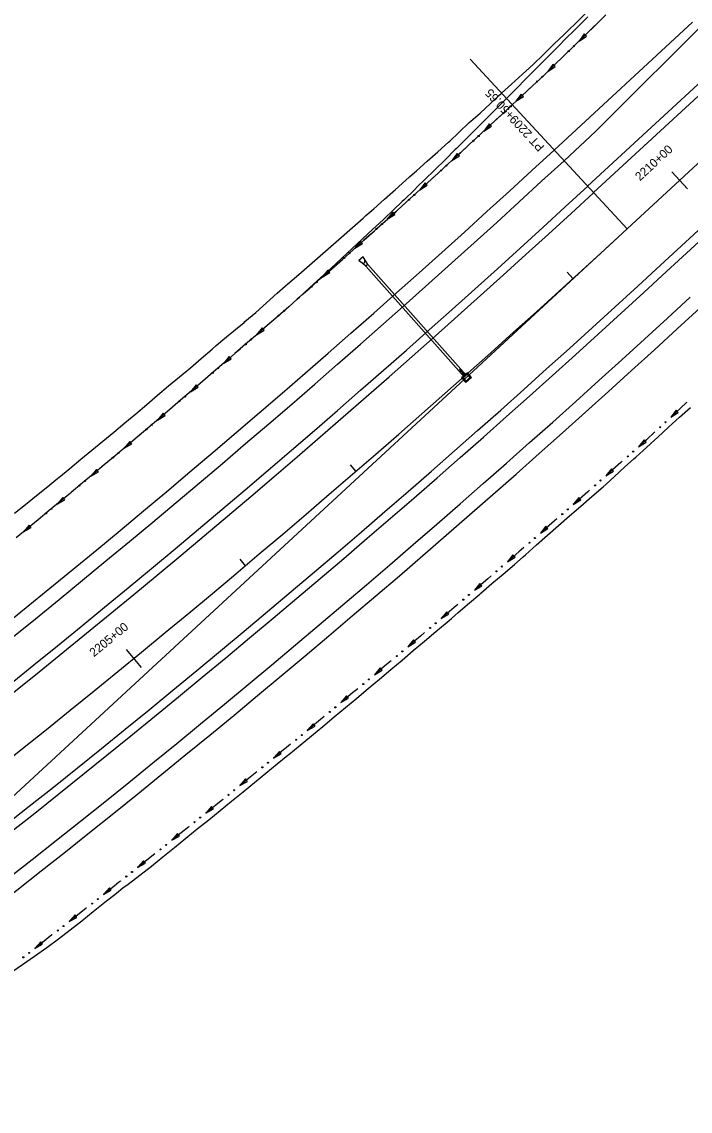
# Model space of a CAD drawing. Extents: x 1611108 to 1749517, y 619561 to 797725.
# Drawn here: x 1725706 to 1726166, y 769866 to 770616 of the extents above; entities that cross this region are included whole.
import ezdxf

# ---------------------------------------------------------------- set-up
doc = ezdxf.new("R2010")
doc.units = 0
for name, color, linetype in [('R_Ditch', 7, 'Continuous'), ('R_Drainage', 7, 'Continuous'), ('R_Horz Alg', 7, 'Continuous'), ('R_Horz Alg Annot', 7, 'Continuous'), ('R_Horz Alg Stationing', 7, 'Continuous'), ('R_Proposed Const Limits', 7, 'Continuous'), ('R_Proposed Road', 7, 'Continuous')]:
    doc.layers.add(name, color=color, linetype=linetype)

msp = doc.modelspace()

# ---------------------------------------------------------------- linework, layer by layer
at = {"layer": 'R_Ditch'}
for p, q in [((1726093.24, 770608.01), (1726089.68, 770603.07)), ((1726089.68, 770603.07), (1726094.72, 770606.5)), ((1726094.72, 770606.5), (1726093.24, 770608.01)), ((1726071.72, 770587.06), (1726068.15, 770582.12)), ((1726068.15, 770582.12), (1726073.19, 770585.55)), ((1726073.19, 770585.55), (1726071.72, 770587.06)), ((1726049.91, 770566.45), (1726046.24, 770561.58)), ((1726051.35, 770564.9), (1726049.91, 770566.45)), ((1726046.24, 770561.58), (1726051.35, 770564.9)), ((1726027.92, 770545.99), (1726024.24, 770541.13)), ((1726024.24, 770541.13), (1726029.36, 770544.43)), ((1726029.36, 770544.43), (1726027.92, 770545.99)), ((1726005.85, 770525.61), (1726002.15, 770520.77)), ((1726002.15, 770520.77), (1726007.29, 770524.05)), ((1726007.29, 770524.05), (1726005.85, 770525.61)), ((1725983.71, 770505.32), (1725979.99, 770500.5)), ((1725979.99, 770500.5), (1725985.13, 770503.76)), ((1725985.13, 770503.76), (1725983.71, 770505.32)), ((1725961.44, 770485.18), (1725957.69, 770480.38)), ((1725957.69, 770480.38), (1725962.85, 770483.6)), ((1725962.85, 770483.6), (1725961.44, 770485.18)), ((1725939.08, 770465.13), (1725935.3, 770460.34)), ((1725935.3, 770460.34), (1725940.49, 770463.55)), ((1725940.49, 770463.55), (1725939.08, 770465.13)), ((1725916.64, 770445.17), (1725912.85, 770440.4)), ((1725912.85, 770440.4), (1725918.04, 770443.58)), ((1725918.04, 770443.58), (1725916.64, 770445.17)), ((1725871.55, 770405.54), (1725867.72, 770400.8)), ((1725867.72, 770400.8), (1725872.94, 770403.95)), ((1725872.94, 770403.95), (1725871.55, 770405.54)), ((1725848.87, 770385.85), (1725845.02, 770381.13)), ((1725850.25, 770384.25), (1725848.87, 770385.85)), ((1725845.02, 770381.13), (1725850.25, 770384.25)), ((1725826.11, 770366.25), (1725822.25, 770361.55)), ((1725822.25, 770361.55), (1725827.49, 770364.65)), ((1725827.49, 770364.65), (1725826.11, 770366.25)), ((1726156.54, 770348.76), (1726152.85, 770343.91)), ((1726157.97, 770347.2), (1726156.54, 770348.76)), ((1725803.28, 770346.75), (1725799.39, 770342.05)), ((1725799.39, 770342.05), (1725804.65, 770345.14)), ((1725804.65, 770345.14), (1725803.28, 770346.75)), ((1726152.85, 770343.91), (1726157.97, 770347.2)), ((1725780.36, 770327.33), (1725776.46, 770322.65)), ((1725781.73, 770325.71), (1725780.36, 770327.33)), ((1726134.47, 770328.41), (1726130.69, 770323.63)), ((1726130.69, 770323.63), (1726135.88, 770326.83)), ((1726135.88, 770326.83), (1726134.47, 770328.41)), ((1725776.46, 770322.65), (1725781.73, 770325.71)), ((1725757.37, 770308), (1725753.45, 770303.34)), ((1725753.45, 770303.34), (1725758.73, 770306.38)), ((1725758.73, 770306.38), (1725757.37, 770308)), ((1726112.02, 770308.45), (1726108.23, 770303.69)), ((1726108.23, 770303.69), (1726113.42, 770306.87)), ((1726113.42, 770306.87), (1726112.02, 770308.45)), ((1725734.31, 770288.77), (1725730.37, 770284.12)), ((1725735.66, 770287.14), (1725734.31, 770288.77)), ((1726089.5, 770288.59), (1726085.68, 770283.84)), ((1726090.89, 770287), (1726089.5, 770288.59)), ((1725730.37, 770284.12), (1725735.66, 770287.14)), ((1726085.68, 770283.84), (1726090.89, 770287)), ((1725711.15, 770269.63), (1725707.21, 770264.99)), ((1725707.21, 770264.99), (1725712.51, 770268.01)), ((1725712.51, 770268.01), (1725711.15, 770269.63)), ((1726066.89, 770268.81), (1726063.07, 770264.07)), ((1726063.07, 770264.07), (1726068.28, 770267.22)), ((1726068.28, 770267.22), (1726066.89, 770268.81)), ((1726044.22, 770249.12), (1726040.37, 770244.39)), ((1726040.37, 770244.39), (1726045.6, 770247.52)), ((1726045.6, 770247.52), (1726044.22, 770249.12)), ((1726021.46, 770229.51), (1726017.6, 770224.8)), ((1726022.84, 770227.91), (1726021.46, 770229.51)), ((1726017.6, 770224.8), (1726022.84, 770227.91)), ((1725998.63, 770210), (1725994.75, 770205.3)), ((1725994.75, 770205.3), (1726000.01, 770208.39)), ((1726000.01, 770208.39), (1725998.63, 770210)), ((1725975.73, 770190.57), (1725971.83, 770185.89)), ((1725971.83, 770185.89), (1725977.09, 770188.96)), ((1725977.09, 770188.96), (1725975.73, 770190.57)), ((1725952.75, 770171.23), (1725948.83, 770166.57)), ((1725948.83, 770166.57), (1725954.11, 770169.61)), ((1725954.11, 770169.61), (1725952.75, 770171.23)), ((1725929.69, 770151.98), (1725925.76, 770147.34)), ((1725925.76, 770147.34), (1725931.05, 770150.36)), ((1725931.05, 770150.36), (1725929.69, 770151.98)), ((1725906.56, 770132.83), (1725902.61, 770128.19)), ((1725902.61, 770128.19), (1725907.91, 770131.19)), ((1725907.91, 770131.19), (1725906.56, 770132.83)), ((1725883.36, 770113.76), (1725879.39, 770109.14)), ((1725879.39, 770109.14), (1725884.7, 770112.12)), ((1725884.7, 770112.12), (1725883.36, 770113.76)), ((1725860.09, 770094.78), (1725856.09, 770090.17)), ((1725856.09, 770090.17), (1725861.42, 770093.13)), ((1725861.42, 770093.13), (1725860.09, 770094.78)), ((1725836.74, 770075.89), (1725832.73, 770071.3)), ((1725832.73, 770071.3), (1725838.06, 770074.24)), ((1725838.06, 770074.24), (1725836.74, 770075.89)), ((1725813.31, 770057.09), (1725809.29, 770052.52)), ((1725814.63, 770055.43), (1725813.31, 770057.09)), ((1725809.29, 770052.52), (1725814.63, 770055.43)), ((1725789.83, 770038.36), (1725785.79, 770033.8)), ((1725785.79, 770033.8), (1725791.14, 770036.71)), ((1725791.14, 770036.71), (1725789.83, 770038.36)), ((1725766.29, 770019.71), (1725762.24, 770015.16)), ((1725767.6, 770018.05), (1725766.29, 770019.71)), ((1725762.24, 770015.16), (1725767.6, 770018.05)), ((1725742.7, 770001.12), (1725738.63, 769996.58)), ((1725738.63, 769996.58), (1725744.01, 769999.45)), ((1725744.01, 769999.45), (1725742.7, 770001.12)), ((1725719.06, 769982.59), (1725714.98, 769978.07)), ((1725714.98, 769978.07), (1725720.36, 769980.93)), ((1725720.36, 769980.93), (1725719.06, 769982.59))]:
    msp.add_line(p, q, dxfattribs=at)
for points in [[(1726095.73, 770619.85), (1726088.68, 770612.75), (1726085.35, 770609.41), (1726081.62, 770605.66), (1726074.56, 770598.56), (1726067.5, 770591.46), (1726060.44, 770584.37), (1726053.38, 770577.28), (1726046.32, 770570.18), (1726039.66, 770563.49), (1726039.55, 770563.38), (1726039.27, 770563.09), (1726037.74, 770561.56), (1726032.32, 770556.12), (1726025.36, 770549.15), (1726019.53, 770543.32), (1726018.39, 770542.19), (1726011.41, 770535.23), (1726005.25, 770529.12), (1726004.42, 770528.29), (1725997.42, 770521.36), (1725990.41, 770514.44), (1725983.39, 770507.53), (1725978.58, 770502.8), (1725976.35, 770500.63), (1725969.29, 770493.76), (1725968.02, 770492.52), (1725967.74, 770492.25), (1725962.15, 770486.98), (1725954.97, 770480.24), (1725949.74, 770475.35), (1725947.78, 770473.51), (1725940.58, 770466.79), (1725933.37, 770460.08), (1725926.15, 770453.38), (1725918.93, 770446.68), (1725911.69, 770440), (1725904.45, 770433.32), (1725897.2, 770426.65), (1725895.65, 770425.23), (1725889.83, 770420.12), (1725882.42, 770413.63), (1725875, 770407.15), (1725867.58, 770400.68), (1725866.95, 770400.14), (1725860.15, 770394.22), (1725852.7, 770387.77), (1725848.07, 770383.76), (1725845.25, 770381.33), (1725837.8, 770374.9), (1725830.33, 770368.48), (1725822.85, 770362.07), (1725815.37, 770355.66), (1725807.88, 770349.27), (1725800.38, 770342.89), (1725792.87, 770336.52), (1725785.35, 770330.15), (1725777.82, 770323.8), (1725770.29, 770317.46), (1725762.75, 770311.12), (1725755.2, 770304.8), (1725747.64, 770298.49), (1725740.07, 770292.19), (1725739.51, 770291.72), (1725732.5, 770285.89), (1725724.91, 770279.61), (1725717.32, 770273.33), (1725709.72, 770267.07), (1725702.14, 770260.78)], [(1725895.69, 770425.27), (1725897.23, 770426.62), (1725899.85, 770428.93), (1725904.62, 770433.13), (1725912, 770439.65), (1725919.37, 770446.18), (1725926.74, 770452.71), (1725934.09, 770459.26), (1725941.44, 770465.82), (1725948.78, 770472.39), (1725950.78, 770474.18), (1725956.11, 770478.96), (1725963.44, 770485.55), (1725969.14, 770490.69), (1725969.43, 770490.95), (1725970.75, 770492.14), (1725978.05, 770498.75), (1725980.35, 770500.83), (1725980.97, 770501.39), (1725985.34, 770505.38), (1725992.61, 770512.02), (1725999.87, 770518.67), (1726007.12, 770525.33), (1726007.98, 770526.13), (1726014.36, 770532.01), (1726021.6, 770538.69), (1726022.77, 770539.78), (1726028.82, 770545.38), (1726036.04, 770552.08), (1726041.66, 770557.31), (1726043.25, 770558.79), (1726043.54, 770559.06), (1726043.66, 770559.17), (1726050.55, 770565.6), (1726057.87, 770572.42), (1726065.18, 770579.24), (1726072.36, 770586.21), (1726079.53, 770593.19), (1726086.7, 770600.16), (1726090.48, 770603.85), (1726093.86, 770607.14), (1726101.03, 770614.12), (1726108.2, 770621.1)], [(1726100.43, 770613.54), (1726093.86, 770607.14), (1726090.48, 770603.85), (1726089.68, 770603.07)], [(1726100.46, 770613.56), (1726100.43, 770613.54)], [(1726078.91, 770592.58), (1726072.36, 770586.21), (1726068.15, 770582.12)], [(1726078.93, 770592.61), (1726078.91, 770592.58)], [(1726057.21, 770571.81), (1726050.55, 770565.6), (1726046.24, 770561.58)], [(1726057.24, 770571.83), (1726057.21, 770571.81)], [(1726035.23, 770551.33), (1726028.82, 770545.38), (1726024.24, 770541.13)], [(1726035.26, 770551.36), (1726035.23, 770551.33)], [(1726013.19, 770530.93), (1726007.98, 770526.13), (1726007.12, 770525.33), (1726002.15, 770520.77)], [(1726013.22, 770530.95), (1726013.19, 770530.93)], [(1725991.07, 770510.61), (1725985.34, 770505.38), (1725980.97, 770501.39), (1725980.35, 770500.83), (1725979.99, 770500.5)], [(1725991.09, 770510.64), (1725991.07, 770510.61)], [(1725968.83, 770490.41), (1725963.44, 770485.55), (1725957.69, 770480.38)], [(1725968.86, 770490.44), (1725968.83, 770490.41)], [(1725946.49, 770470.34), (1725941.44, 770465.82), (1725935.3, 770460.34)], [(1725946.52, 770470.36), (1725946.49, 770470.34)], [(1725924.07, 770450.35), (1725919.37, 770446.18), (1725912.85, 770440.4)], [(1725924.1, 770450.37), (1725924.07, 770450.35)], [(1725901.57, 770430.45), (1725899.85, 770428.93), (1725897.23, 770426.62), (1725895.69, 770425.27)], [(1725901.6, 770430.47), (1725901.57, 770430.45)], [(1725879.02, 770410.66), (1725875, 770407.15), (1725867.72, 770400.8)], [(1725879.05, 770410.69), (1725879.02, 770410.67)], [(1725856.37, 770390.95), (1725852.7, 770387.77), (1725848.07, 770383.76), (1725845.25, 770381.33), (1725845.02, 770381.13)], [(1725856.39, 770390.97), (1725856.37, 770390.95)], [(1725833.63, 770371.32), (1725830.33, 770368.48), (1725822.85, 770362.07), (1725822.25, 770361.55)], [(1725833.66, 770371.34), (1725833.63, 770371.32)], [(1725810.81, 770351.78), (1725807.88, 770349.27), (1725800.38, 770342.89), (1725799.39, 770342.05)], [(1725810.84, 770351.8), (1725810.81, 770351.78)], [(1726163.85, 770354.1), (1726163.56, 770353.83), (1726156.12, 770346.93), (1726152.85, 770343.91)], [(1726163.88, 770354.13), (1726163.85, 770354.1)], [(1726141.8, 770333.7), (1726141.2, 770333.15), (1726136.72, 770329.02), (1726136.09, 770328.44), (1726133.7, 770326.31), (1726130.69, 770323.63)], [(1726141.83, 770333.73), (1726141.8, 770333.7)], [(1725787.92, 770332.33), (1725785.35, 770330.15), (1725777.82, 770323.8), (1725776.46, 770322.65)], [(1725787.95, 770332.35), (1725787.92, 770332.33)], [(1725764.95, 770312.97), (1725762.75, 770311.12), (1725755.2, 770304.8), (1725753.45, 770303.34)], [(1725764.98, 770313), (1725764.95, 770312.97)], [(1726119.45, 770313.63), (1726118.53, 770312.81), (1726110.93, 770306.08), (1726108.23, 770303.69)], [(1726119.48, 770313.66), (1726119.46, 770313.63)], [(1725741.9, 770293.71), (1725740.07, 770292.19), (1725739.51, 770291.72), (1725732.5, 770285.89), (1725730.37, 770284.12)], [(1725741.93, 770293.73), (1725741.9, 770293.71)], [(1726096.95, 770293.74), (1726095.71, 770292.65), (1726088.08, 770285.94), (1726085.68, 770283.84)], [(1726096.98, 770293.76), (1726096.95, 770293.74)], [(1725718.78, 770274.54), (1725717.32, 770273.33), (1725709.72, 770267.07), (1725707.21, 770264.99)], [(1725718.81, 770274.56), (1725718.78, 770274.54)], [(1726074.37, 770273.93), (1726072.81, 770272.57), (1726065.16, 770265.89), (1726063.06, 770264.07)], [(1726074.4, 770273.96), (1726074.37, 770273.93)], [(1726051.71, 770254.21), (1726049.83, 770252.58), (1726048.2, 770251.16), (1726042.16, 770245.94), (1726040.37, 770244.39)], [(1726051.74, 770254.23), (1726051.71, 770254.21)], [(1726028.98, 770234.58), (1726026.78, 770232.68), (1726019.07, 770226.07), (1726018.42, 770225.51), (1726017.6, 770224.81)], [(1726029.01, 770234.6), (1726028.98, 770234.58)], [(1726006.17, 770215.03), (1726003.64, 770212.88), (1725998.83, 770208.78), (1725995.92, 770206.3), (1725994.75, 770205.3)], [(1726006.2, 770215.06), (1726006.17, 770215.03)], [(1725983.28, 770195.58), (1725980.43, 770193.16), (1725972.68, 770186.61), (1725971.83, 770185.89)], [(1725983.31, 770195.6), (1725983.28, 770195.58)], [(1725960.32, 770176.21), (1725957.15, 770173.54), (1725949.37, 770167.02), (1725948.83, 770166.57)], [(1725960.35, 770176.23), (1725960.32, 770176.21)], [(1725937.29, 770156.93), (1725933.78, 770154.01), (1725925.98, 770147.52), (1725925.76, 770147.34)], [(1725937.32, 770156.95), (1725937.29, 770156.93)], [(1725914.18, 770137.74), (1725910.34, 770134.57), (1725902.61, 770128.19)], [(1725914.21, 770137.77), (1725914.18, 770137.74)], [(1725890.99, 770118.64), (1725886.83, 770115.23), (1725886.25, 770114.75), (1725879.39, 770109.14)], [(1725891.02, 770118.67), (1725890.99, 770118.64)], [(1725867.74, 770099.63), (1725863.24, 770095.97), (1725856.09, 770090.17)], [(1725867.76, 770099.66), (1725867.74, 770099.63)], [(1725844.4, 770080.71), (1725839.58, 770076.82), (1725832.73, 770071.3)], [(1725844.43, 770080.74), (1725844.4, 770080.71)], [(1725821, 770061.88), (1725815.84, 770057.75), (1725809.29, 770052.52)], [(1725821.03, 770061.91), (1725821, 770061.89)], [(1725797.53, 770043.14), (1725792.03, 770038.77), (1725785.79, 770033.8)], [(1725797.56, 770043.16), (1725797.53, 770043.14)], [(1725774, 770024.46), (1725772.71, 770023.44), (1725768.18, 770019.85), (1725762.24, 770015.16)], [(1725774.03, 770024.48), (1725774, 770024.46)], [(1725750.43, 770005.85), (1725744.27, 770001), (1725738.63, 769996.58)], [(1725750.46, 770005.87), (1725750.43, 770005.85)], [(1725726.8, 769987.3), (1725720.3, 769982.22), (1725714.98, 769978.07)], [(1725726.83, 769987.33), (1725726.8, 769987.3)]]:
    msp.add_lwpolyline(points, dxfattribs=at)
for centre in [(1726082.53, 770596.06), (1726086.12, 770599.55), (1726060.91, 770575.21), (1726064.57, 770578.62), (1726042.6, 770558.14), (1726038.94, 770554.73), (1726020.59, 770537.71), (1726016.91, 770534.31), (1725994.79, 770513.98), (1725998.49, 770517.36), (1725972.58, 770493.75), (1725976.3, 770497.11), (1725953.99, 770477), (1725950.26, 770473.66), (1725927.85, 770453.65), (1725931.59, 770456.98), (1725905.36, 770433.74), (1725909.12, 770437.05), (1725886.6, 770417.24), (1725882.83, 770413.94), (1725860.18, 770394.21), (1725863.97, 770397.49), (1725837.46, 770374.56), (1725841.25, 770377.83), (1725818.47, 770358.26), (1725814.66, 770355.01), (1726149.2, 770340.48), (1725791.78, 770335.55), (1725795.6, 770338.79), (1726145.52, 770337.08), (1725772.65, 770319.4), (1726126.98, 770320.27), (1725768.82, 770316.18), (1726123.23, 770316.94), (1725745.79, 770296.9), (1725749.63, 770300.11), (1726100.74, 770297.03), (1726104.5, 770300.35), (1725726.53, 770280.9), (1726081.94, 770280.51), (1725722.67, 770277.71), (1726078.17, 770277.21), (1726059.31, 770260.76), (1726055.53, 770257.47), (1726032.81, 770237.83), (1726036.6, 770241.1), (1726013.82, 770221.52), (1726010.01, 770218.27), (1725987.14, 770198.79), (1725990.96, 770202.04), (1725964.19, 770179.41), (1725968.02, 770182.64), (1725945.01, 770163.33), (1725941.17, 770160.12), (1725918.07, 770140.91), (1725921.93, 770144.11), (1725898.77, 770124.98), (1725894.9, 770121.8), (1725871.65, 770102.78), (1725875.53, 770105.94), (1725852.23, 770086.99), (1725848.33, 770083.84), (1725824.94, 770065), (1725828.85, 770068.13), (1725805.4, 770049.36), (1725801.48, 770046.24), (1725777.96, 770027.55), (1725781.89, 770030.66), (1725758.33, 770012.03), (1725754.39, 770008.93), (1725730.77, 769990.37), (1725734.72, 769993.46), (1725711.05, 769974.96), (1725707.1, 769971.88)]:
    msp.add_circle(centre, 0.375, dxfattribs=at)
at = {"layer": 'R_Drainage'}
for p, q in [((1725940.99, 770454.51), (1725938, 770451.85)), ((1725944.31, 770449.27), (1725940.99, 770454.51)), ((1725940.99, 770454.51), (1725942.19, 770451.83)), ((1725942.81, 770447.94), (1725938, 770451.85)), ((1725938, 770451.85), (1725940.53, 770450.35)), ((1725944.31, 770449.27), (1725942.81, 770447.94)), ((1726010.56, 770371.69), (1725942.81, 770447.94)), ((1726012.06, 770373.02), (1725944.31, 770449.27))]:
    msp.add_line(p, q, dxfattribs=at)
for points in [[(1726015.74, 770371.39), (1726012.86, 770374.62), (1726008.87, 770371.08), (1726011.75, 770367.84)], [(1726014.8, 770371.44), (1726012.8, 770373.68), (1726009.81, 770371.03), (1726011.81, 770368.78)]]:
    msp.add_lwpolyline(points, close=True, dxfattribs=at)
msp.add_arc((1725941.13, 770451.35), 1.17, 239.14482, 24.08498, dxfattribs=at)
at = {"layer": 'R_Horz Alg'}
msp.add_line((1726122.78, 770473.69), (1737235.67, 780746.34), dxfattribs=at)
msp.add_arc((1720937.13, 776083.5), 7639.44, 292.5, 312.75, dxfattribs=at)
at = {"layer": 'R_Horz Alg Annot'}
for points in [[(1726122.78, 770473.69), (1726014.78, 770590.53)], [(1725121, 769547.65), (1726122.78, 770473.69)]]:
    msp.add_lwpolyline(points, dxfattribs=at)
at = {"layer": 'R_Horz Alg Stationing'}
for points in [[(1726153.59, 770513.06), (1726164.45, 770501.31)], [(1726081.43, 770443.87), (1726085.48, 770439.43)], [(1726007.17, 770377.01), (1726011.16, 770372.53)], [(1725932.04, 770311.14), (1725935.97, 770306.6)], [(1725856.06, 770246.25), (1725859.92, 770241.66)], [(1725777.96, 770183.91), (1725788.11, 770171.54)]]:
    msp.add_lwpolyline(points, dxfattribs=at)
at = {"layer": 'R_Proposed Const Limits'}
for points in [[(1725885.66, 770432.72), (1725887.29, 770434.15), (1725887.6, 770434.43), (1725889.19, 770435.79), (1725896.66, 770442.19), (1725904.08, 770448.64), (1725911.48, 770455.11), (1725918.87, 770461.59), (1725926.25, 770468.09), (1725933.62, 770474.6), (1725940.97, 770481.13), (1725942.98, 770482.91), (1725948.38, 770487.59), (1725955.72, 770494.14), (1725961.45, 770499.24), (1725961.73, 770499.5), (1725963.06, 770500.68), (1725970.39, 770507.24), (1725972.69, 770509.31), (1725973.3, 770509.87), (1725977.75, 770513.76), (1725985.15, 770520.24), (1725992.5, 770526.77), (1725999.81, 770533.35), (1726000.68, 770534.14), (1726006.92, 770540.15), (1726014.04, 770546.93), (1726015.24, 770547.99), (1726021.51, 770553.33), (1726028.65, 770560.1), (1726034.31, 770565.27), (1726035.91, 770566.73), (1726036.21, 770567), (1726036.32, 770567.11), (1726043.3, 770573.45), (1726050.65, 770580.23), (1726058, 770587.02), (1726065.22, 770593.93), (1726072.39, 770600.9), (1726079.59, 770607.85), (1726083.39, 770611.53), (1726086.77, 770614.81), (1726093.95, 770621.78)], [(1725700.93, 770277.78), (1725708.59, 770283.94), (1725716.25, 770290.11), (1725723.89, 770296.3), (1725730.94, 770302.06), (1725731.5, 770302.52), (1725739.14, 770308.72), (1725746.73, 770314.96), (1725754.32, 770321.21), (1725761.9, 770327.47), (1725769.47, 770333.74), (1725777.03, 770340.02), (1725784.53, 770346.39), (1725792.01, 770352.76), (1725799.51, 770359.13), (1725807.01, 770365.48), (1725814.6, 770371.73), (1725822.09, 770378.1), (1725829.55, 770384.5), (1725837.01, 770390.91), (1725839.83, 770393.33), (1725844.47, 770397.31), (1725852.06, 770403.57), (1725859.01, 770409.3), (1725859.65, 770409.82), (1725867.16, 770416.17), (1725874.49, 770422.73), (1725881.79, 770429.32), (1725887.58, 770434.41)], [(1725699.26, 769961.92), (1725706.41, 769967.04), (1725714.85, 769972.72), (1725723.18, 769978.56), (1725731.22, 769984.75), (1725739.42, 769990.76), (1725747.32, 769997.14), (1725755.26, 770003.47), (1725763.18, 770009.82), (1725771.11, 770016.16), (1725775.69, 770019.7), (1725779.15, 770022.37), (1725787.19, 770028.58), (1725795.22, 770034.79), (1725803.2, 770041.08), (1725811.09, 770047.48), (1725818.9, 770053.96), (1725826.82, 770060.32), (1725834.75, 770066.66), (1725842.67, 770073.02), (1725850.51, 770079.47), (1725858.35, 770085.94), (1725866.22, 770092.35), (1725874.12, 770098.73), (1725881.96, 770105.19), (1725889.23, 770111.16), (1725889.81, 770111.63), (1725897.68, 770118.06), (1725905.51, 770124.52), (1725913.37, 770130.96), (1725921.17, 770137.46), (1725928.96, 770143.98), (1725936.74, 770150.5), (1725944.47, 770157.09), (1725952.32, 770163.53), (1725960.05, 770170.12), (1725967.83, 770176.65), (1725975.56, 770183.24), (1725983.34, 770189.76), (1725991.14, 770196.28), (1725998.87, 770202.87), (1726001.78, 770205.36), (1726006.58, 770209.47), (1726014.28, 770216.1), (1726021.33, 770222.16), (1726021.98, 770222.72), (1726029.71, 770229.31), (1726037.44, 770235.91), (1726045.15, 770242.52), (1726051.14, 770247.8), (1726052.77, 770249.23), (1726060.39, 770255.95), (1726067.99, 770262.69), (1726075.58, 770269.44), (1726083.23, 770276.11), (1726090.91, 770282.76), (1726098.59, 770289.42), (1726106.23, 770296.1), (1726108.34, 770297.9), (1726113.84, 770302.83), (1726121.29, 770309.73), (1726127.16, 770315.07), (1726127.45, 770315.33), (1726128.83, 770316.55), (1726136.4, 770323.32), (1726138.77, 770325.47), (1726139.39, 770326.06), (1726143.86, 770330.21), (1726151.36, 770337.06), (1726158.86, 770343.91), (1726166.45, 770350.67)]]:
    msp.add_lwpolyline(points, dxfattribs=at)
at = {"layer": 'R_Proposed Road'}
for p, q in [((1726095.63, 770503.06), (1728041.11, 772301.44)), ((1726099.71, 770498.66), (1728045.18, 772297.04)), ((1726145.86, 770448.72), (1728091.34, 772247.1)), ((1726149.94, 770444.32), (1728095.41, 772242.7)), ((1726101.27, 770540.96), (1726313.42, 770753.41)), ((1726072.55, 770528.03), (1726167.82, 770616.1)), ((1726079.34, 770520.69), (1726101.27, 770540.96))]:
    msp.add_line(p, q, dxfattribs=at)
for radius in [7565.44, 7575.44, 7599.44, 7605.44, 7673.44, 7679.44, 7703.44, 7713.44]:
    msp.add_arc((1720937.13, 776083.5), radius, 292.5, 312.75, dxfattribs=at)

# ---------------------------------------------------------------- texts
at = {"layer": 'R_Horz Alg Annot'}
msp.add_text('PT 2209+50.65', height=6, rotation=132.75, dxfattribs=at).set_placement((1726066.29, 770530.45))
at = {"layer": 'R_Horz Alg Stationing'}
for s, rotation, p in [('2210+00', 42.75, (1726131.64, 770506.39)), ('2205+00', 39.37011, (1725755.66, 770178.54))]:
    msp.add_text(s, height=6, rotation=rotation, dxfattribs=at).set_placement(p)

doc.saveas('drawing.dxf')
